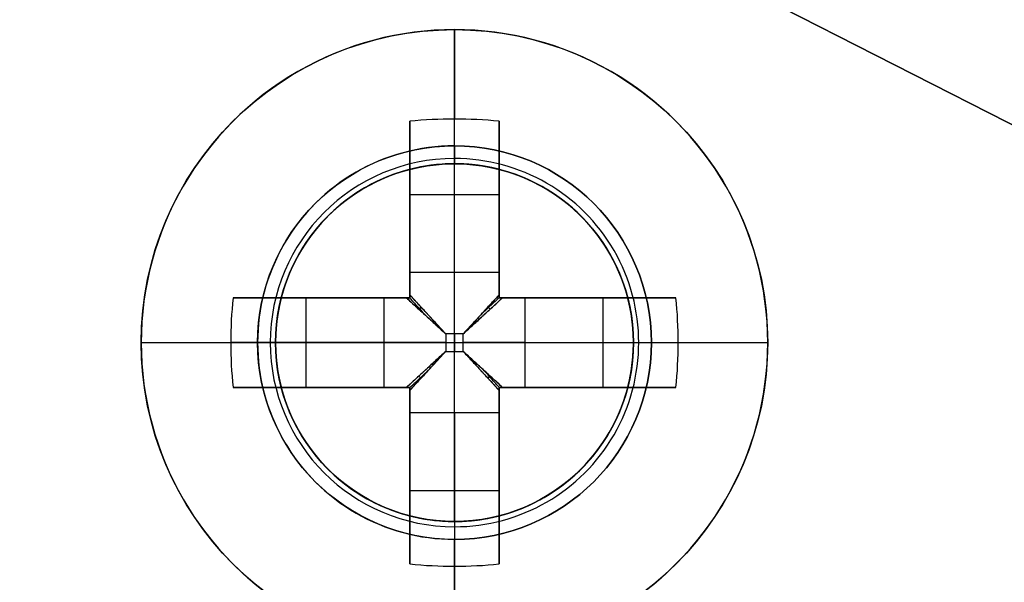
# Model space of a CAD drawing. Header units: millimetres. Extents: x -83 to 676, y -83 to 676.
# Tile 584 of 656: x 551.46 to 562.46, y 172.66 to 178.95. Entities that reach past the tile are written whole.
import ezdxf

# ---------------------------------------------------------------- set-up
doc = ezdxf.new("R2010")
doc.units = ezdxf.units.MM
doc.header["$MEASUREMENT"] = 0
doc.layers.add('IGES level 0', color=7, linetype='Continuous', true_color=0xff7878)

msp = doc.modelspace()

# ---------------------------------------------------------------- linework, layer by layer
at = {"layer": 'IGES level 0', "color": 254, "true_color": 0xcad1ee}
for p, q in [((551.4551744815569, 183.4287436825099, 47.0000000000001), (594.6689909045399, 161.4102044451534, 47.0000000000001)), ((594.6689909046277, 161.4102044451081, 48.0000000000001), (551.4551744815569, 183.4287436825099, 48.0000000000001)), ((556.729097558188, 177.2980822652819, 48.0000000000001), (556.729097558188, 177.2980822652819, 47.0000000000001)), ((556.8309122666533, 177.2736387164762, 47.0000000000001), (556.8309122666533, 177.2736387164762, 45.8000000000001)), ((554.3814225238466, 175.8594251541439, 45.8000000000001), (554.3814225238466, 175.8594251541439, 47.0000000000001)), ((554.3814225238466, 175.8594251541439, 47.0000000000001), (554.3814225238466, 175.8594251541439, 45.8000000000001)), ((554.3569789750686, 175.7576104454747, 48.0000000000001), (554.3569789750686, 175.7576104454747, 47.0000000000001)), ((554.3569789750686, 175.7576104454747, 47.0000000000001), (554.3569789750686, 175.7576104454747, 48.0000000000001)), ((558.2695693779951, 174.9259636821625, 47.0000000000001), (558.2695693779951, 174.9259636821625, 48.0000000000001)), ((558.2695693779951, 174.9259636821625, 48.0000000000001), (558.2695693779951, 174.9259636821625, 47.0000000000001)), ((558.2451258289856, 174.8241489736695, 47.0000000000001), (558.2451258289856, 174.8241489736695, 45.8000000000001)), ((558.2451258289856, 174.8241489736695, 45.8000000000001), (558.2451258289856, 174.8241489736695, 47.0000000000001)), ((555.7956360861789, 173.4099354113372, 47.0000000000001), (555.7956360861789, 173.4099354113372, 45.8000000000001)), ((555.8974507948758, 173.3854918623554, 48.0000000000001), (555.8974507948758, 173.3854918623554, 47.0000000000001))]:
    msp.add_line(p, q, dxfattribs=at)
at = {"layer": 'IGES level 0', "color": 70, "true_color": 0x66ff00}
for p, q in [((594.6689909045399, 161.4102044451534, 48.0000000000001), (551.4551744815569, 183.4287436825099, 48.0000000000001)), ((594.6689909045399, 161.4102044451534, 47.0000000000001), (551.4551744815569, 183.4287436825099, 47.0000000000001))]:
    msp.add_line(p, q, dxfattribs=at)
at = {"layer": 'IGES level 0', "color": 1, "true_color": 0xff0808}
for p, q in [((556.313274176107, 177.541787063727, 48.00000000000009), (556.313274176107, 178.841787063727, 48.0000000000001)), ((555.813274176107, 176.1280762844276, 48.46264704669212), (555.813274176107, 177.816351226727, 50.1303530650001)), ((555.813274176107, 177.8163512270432, 50.1303530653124), (555.813274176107, 176.128076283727, 48.4626470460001)), ((556.3132741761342, 176.128076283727, 48.46264704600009), (556.3132741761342, 177.8417870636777, 50.15547900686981)), ((556.813274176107, 177.8163512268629, 50.1303530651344), (556.813274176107, 176.128076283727, 48.4626470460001)), ((556.813274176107, 176.128076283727, 48.4626470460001), (556.813274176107, 177.816351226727, 50.1303530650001)), ((555.813274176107, 175.8417870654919, 49.69917704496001), (555.813274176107, 177.3798572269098, 49.69917704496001)), ((556.813274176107, 177.3798572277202, 49.69917704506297), (556.813274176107, 175.8417870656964, 49.69917704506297)), ((556.313274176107, 177.341787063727, 47.8000000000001), (556.313274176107, 177.341787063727, 40.0000000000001)), ((556.313274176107, 173.341787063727, 40.0000000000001), (556.313274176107, 177.341787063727, 40.0000000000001)), ((556.313274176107, 177.341787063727, 40.0000000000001), (556.313274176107, 177.341787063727, 47.8000000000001)), ((555.8132741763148, 176.9977803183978, 49.3217551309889), (556.8132741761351, 176.9977803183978, 49.32175513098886)), ((555.813274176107, 176.8290691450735, 49.15509943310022), (555.813274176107, 176.8290691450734, 50.83023825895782)), ((556.813274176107, 176.8290691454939, 49.15509943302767), (556.813274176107, 176.8290691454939, 50.83023825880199)), ((555.813274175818, 176.128076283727, 48.4626470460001), (556.813274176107, 176.128076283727, 48.4626470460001)), ((555.813274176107, 176.128076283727, 48.4626470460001), (556.813274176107, 176.128076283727, 48.4626470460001)), ((553.8387100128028, 175.841787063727, 50.1303530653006), (555.5269849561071, 175.841787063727, 48.4626470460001)), ((555.5269849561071, 175.841787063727, 48.4626470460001), (553.8387100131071, 175.841787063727, 50.1303530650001)), ((554.2752040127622, 175.841787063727, 49.69917704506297), (555.813274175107, 175.841787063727, 49.69917704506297)), ((554.6572809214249, 174.8417870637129, 49.3217551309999), (554.6572809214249, 175.841787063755, 49.3217551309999)), ((554.8259920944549, 175.841787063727, 49.15509943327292), (554.8259920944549, 175.841787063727, 50.83023825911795)), ((555.5269849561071, 174.841787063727, 48.4626470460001), (555.5269849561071, 175.841787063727, 48.4626470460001)), ((555.5269849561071, 174.841787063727, 48.4626470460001), (555.5269849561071, 175.841787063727, 48.4626470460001)), ((555.813274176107, 175.841787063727, 51.1281221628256), (555.813274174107, 175.841787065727, 48.27023192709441)), ((555.813274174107, 175.841787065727, 48.27023192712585), (555.813274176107, 175.841787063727, 51.1281221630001)), ((556.813274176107, 175.841787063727, 51.128122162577), (556.813274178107, 175.841787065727, 48.27023192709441)), ((556.8132741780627, 175.841787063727, 49.69917704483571), (558.3513443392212, 175.841787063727, 49.69917704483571)), ((556.813274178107, 175.841787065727, 48.27023192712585), (556.813274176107, 175.841787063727, 51.1281221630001)), ((557.099563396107, 175.841787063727, 48.4626470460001), (558.787838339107, 175.841787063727, 50.1303530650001)), ((557.099563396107, 175.841787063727, 48.4626470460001), (557.099563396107, 174.841787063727, 48.4626470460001)), ((558.7878383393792, 175.841787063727, 50.1303530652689), (557.099563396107, 175.841787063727, 48.4626470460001)), ((557.099563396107, 175.841787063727, 48.4626470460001), (557.099563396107, 174.841787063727, 48.4626470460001)), ((557.8005562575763, 175.841787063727, 49.15509943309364), (557.8005562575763, 175.841787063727, 50.83023825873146)), ((557.9692674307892, 175.8417870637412, 49.32175513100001), (557.9692674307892, 174.841787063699, 49.32175513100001)), ((556.4108588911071, 175.439371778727, 48.1798458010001), (556.215689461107, 175.439371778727, 48.1798458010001)), ((556.215689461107, 175.439371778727, 48.1798458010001), (556.215689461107, 175.244202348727, 48.1798458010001)), ((556.215689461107, 175.439371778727, 48.1798458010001), (556.215689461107, 175.244202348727, 48.1798458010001)), ((556.4108588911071, 175.439371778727, 48.1798458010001), (556.215689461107, 175.439371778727, 48.1798458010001)), ((556.3132741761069, 175.439371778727, 48.1798458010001), (556.3132741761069, 175.244202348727, 48.1798458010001)), ((556.4108588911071, 175.244202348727, 48.1798458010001), (556.4108588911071, 175.439371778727, 48.1798458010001)), ((556.4108588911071, 175.244202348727, 48.1798458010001), (556.4108588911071, 175.439371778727, 48.1798458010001)), ((552.813274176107, 175.341787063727, 48.0000000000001), (554.1132741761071, 175.341787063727, 48.0000000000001)), ((555.5269849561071, 175.3417870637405, 48.4626470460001), (553.8132741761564, 175.3417870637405, 50.15547900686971)), ((554.313274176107, 175.341787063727, 47.8000000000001), (554.313274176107, 175.341787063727, 40.0000000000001)), ((554.313274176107, 175.341787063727, 40.0000000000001), (558.3132741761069, 175.341787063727, 40.0000000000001)), ((556.215689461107, 175.341787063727, 48.1798458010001), (556.410858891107, 175.341787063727, 48.1798458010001)), ((557.0995633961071, 175.3417870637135, 48.4626470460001), (558.8132741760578, 175.3417870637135, 50.15547900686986)), ((558.313274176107, 175.341787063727, 47.80000000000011), (558.313274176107, 175.341787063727, 40.0000000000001)), ((558.513274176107, 175.341787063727, 48.0000000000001), (559.813274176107, 175.341787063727, 48.0000000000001)), ((556.215689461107, 175.244202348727, 48.1798458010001), (556.4108588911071, 175.244202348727, 48.1798458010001)), ((556.215689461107, 175.244202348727, 48.1798458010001), (556.4108588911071, 175.244202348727, 48.1798458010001)), ((555.5269849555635, 174.841787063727, 48.46264704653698), (553.8387100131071, 174.841787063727, 50.1303530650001)), ((553.838710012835, 174.841787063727, 50.1303530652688), (555.5269849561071, 174.841787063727, 48.4626470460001)), ((555.8132741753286, 174.841787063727, 49.69917704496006), (554.2752040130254, 174.841787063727, 49.69917704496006)), ((554.8259920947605, 174.841787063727, 49.15509943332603), (554.8259920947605, 174.841787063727, 50.83023825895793)), ((555.813274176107, 174.841787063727, 51.1281221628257), (555.813274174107, 174.841787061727, 48.27023192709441)), ((555.813274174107, 174.841787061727, 48.27023192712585), (555.813274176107, 174.841787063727, 51.1281221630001)), ((555.813274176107, 173.3037168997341, 49.69917704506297), (555.813274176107, 174.841787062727, 49.69917704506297)), ((556.813274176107, 174.841787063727, 51.1281221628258), (556.813274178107, 174.841787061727, 48.27023192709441)), ((556.813274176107, 174.8417870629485, 49.69917704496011), (556.813274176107, 173.3037169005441, 49.69917704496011)), ((556.813274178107, 174.841787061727, 48.27023192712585), (556.813274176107, 174.841787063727, 51.1281221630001)), ((558.3513443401, 174.841787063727, 49.69917704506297), (556.8132741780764, 174.841787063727, 49.69917704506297)), ((558.7878383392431, 174.841787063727, 50.1303530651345), (557.099563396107, 174.841787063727, 48.4626470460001)), ((557.099563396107, 174.841787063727, 48.4626470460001), (558.787838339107, 174.841787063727, 50.1303530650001)), ((557.800556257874, 174.841787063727, 49.15509943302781), (557.800556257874, 174.841787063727, 50.83023825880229)), ((555.813274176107, 172.8672229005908, 50.1303530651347), (555.813274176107, 174.555497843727, 48.4626470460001)), ((556.813274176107, 174.555497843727, 48.4626470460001), (555.813274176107, 174.555497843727, 48.4626470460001)), ((555.813274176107, 174.555497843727, 48.4626470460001), (555.813274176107, 172.867222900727, 50.1303530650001)), ((556.813274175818, 174.555497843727, 48.4626470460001), (555.813274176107, 174.555497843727, 48.4626470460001)), ((556.3132741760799, 174.555497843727, 48.4626470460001), (556.3132741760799, 172.8417870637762, 50.15547900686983)), ((556.813274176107, 174.5554978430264, 48.46264704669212), (556.813274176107, 172.867222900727, 50.1303530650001)), ((556.813274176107, 172.8672229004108, 50.1303530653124), (556.813274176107, 174.555497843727, 48.4626470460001)), ((555.813274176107, 173.85450498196, 49.15509943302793), (555.813274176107, 173.85450498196, 50.83023825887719)), ((556.813274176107, 173.8545049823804, 49.15509943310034), (556.813274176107, 173.8545049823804, 50.830238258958)), ((556.8132741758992, 173.6857938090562, 49.32175513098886), (555.8132741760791, 173.6857938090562, 49.32175513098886)), ((556.313274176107, 173.341787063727, 40.0000000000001), (556.313274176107, 173.341787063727, 47.8000000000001)), ((556.313274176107, 173.341787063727, 47.80000000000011), (556.313274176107, 173.341787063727, 40.0000000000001)), ((556.313274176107, 171.841787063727, 48.0000000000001), (556.313274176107, 173.141787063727, 48.0000000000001))]:
    msp.add_line(p, q, dxfattribs=at)
at = {"layer": 'IGES level 0', "color": 153, "true_color": 0x5393cf}
for centre, radius in [((296.5, 296.5), 296.5), ((296.5, 296.5, -1.19999999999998), 296.5000000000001)]:
    msp.add_circle(centre, radius, dxfattribs=at)
at = {"layer": 'IGES level 0'}
for centre, radius in [((296.5, 296.5, 47), 296.5000000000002), ((296.5, 296.5), 296.5000000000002), ((296.5, 296.5, 47), 295.3000000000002), ((296.5, 296.5000000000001), 295.3000000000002)]:
    msp.add_circle(centre, radius, dxfattribs=at)
at = {"layer": 'IGES level 0', "color": 124, "true_color": 0x1aa180}
for centre, radius in [((296.5, 296.5, 47.0000000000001), 294.9999999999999), ((296.5, 296.5000000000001, 45.8000000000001), 294.9999999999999), ((556.3132741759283, 175.3417870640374, 47.0000000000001), 1.999999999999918), ((556.313274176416, 175.3417870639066, 45.8000000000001), 2.000000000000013)]:
    msp.add_circle(centre, radius, dxfattribs=at)
at = {"layer": 'IGES level 0', "color": 1, "true_color": 0xff0808}
for centre, radius in [((556.313274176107, 175.341787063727, 48.0000000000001), 3.5), ((556.313274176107, 175.3417870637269, 48.00000000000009), 2.199999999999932), ((556.3132741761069, 175.341787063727, 40.0000000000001), 2)]:
    msp.add_circle(centre, radius, dxfattribs=at)
at = {"layer": 'IGES level 0', "color": 70, "true_color": 0x66ff00}
for centre, radius in [((556.3132741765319, 175.3417870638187, 48.0000000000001), 2.000000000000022), ((556.3132741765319, 175.3417870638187, 47.0000000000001), 2.000000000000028)]:
    msp.add_circle(centre, radius, dxfattribs=at)
at = {"layer": 'IGES level 0'}
for centre, radius, start, end in [((296.5, 296.5), 296.5000000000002, 225, 45), ((296.5, 296.5, 47), 296.5000000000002, 224.9999999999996, 45), ((296.5, 296.5, 23.5), 296.5000000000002, 225, 45), ((296.5, 296.5000000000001, 47), 295.3000000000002, 224.9999999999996, 44.99999999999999), ((296.5, 296.5000000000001), 295.3000000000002, 225, 44.99999999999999), ((296.5, 296.5, 23.5), 295.3000000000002, 225, 45.00000000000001)]:
    msp.add_arc(centre, radius, start, end, dxfattribs=at)
at = {"layer": 'IGES level 0', "color": 153, "true_color": 0x5393cf}
for centre, radius, start in [((296.5, 296.5, -1.19999999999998), 296.5, 164.9999999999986), ((296.5000000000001, 296.5000000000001), 296.5000000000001, 164.9999999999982), ((296.5000000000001, 296.5, -0.59999999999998), 296.5000000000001, 164.9999999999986)]:
    msp.add_arc(centre, radius, start, 344.9999999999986, dxfattribs=at)
at = {"layer": 'IGES level 0', "color": 124, "true_color": 0x1aa180}
for centre, start in [((296.5, 296.5, 45.8000000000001), 164.9999999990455), ((296.4999999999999, 296.5, 47.0000000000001), 164.9999999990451), ((296.5000000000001, 296.5, 46.4000000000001), 164.9999999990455)]:
    msp.add_arc(centre, 294.9999999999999, start, 344.9999999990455, dxfattribs=at)
at = {"layer": 'IGES level 0', "color": 1, "true_color": 0xff0808}
for centre, radius, start, end in [((556.313274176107, 175.341787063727, 48.0000000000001), 3.5, 359.9999999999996, 180.0000000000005), ((556.3132741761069, 175.341787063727, 48.00000000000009), 2.19999999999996, 89.99999999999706, 270.000000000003), ((556.3132741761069, 175.341787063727, 48.0000000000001), 2.199999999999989, 270.000000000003, 89.99999999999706), ((556.3132741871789, 175.3417870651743, 47.94142121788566), 2.058578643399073, 89.99999998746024, 269.9999999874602), ((556.3132741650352, 175.3417870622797, 47.94142149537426), 2.058578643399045, 269.9999999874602, 89.99999998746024), ((556.3132741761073, 175.3417870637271, 40.0000000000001), 1.999999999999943, 90.00000000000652, 269.9999999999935), ((556.3132741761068, 175.341787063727, 47.8000000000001), 2.000000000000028, 89.99999999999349, 270.0000000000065), ((556.313274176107, 175.341787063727, 43.9000000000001), 2, 90, 270), ((556.3132741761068, 175.341787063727, 47.8000000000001), 2.000000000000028, 89.99999999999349, 270.0000000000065), ((556.3132741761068, 175.341787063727, 47.80000000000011), 2, 270.0000000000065, 89.99999999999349), ((556.3132741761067, 175.3417870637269, 40.0000000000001), 1.999999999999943, 270.0000000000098, 89.99999999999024), ((556.3132741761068, 175.341787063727, 47.80000000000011), 2, 270.0000000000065, 89.99999999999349), ((556.313274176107, 175.341787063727, 43.90000000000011), 2, 270, 90), ((556.3132741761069, 175.3417870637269, 48.0000000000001), 3.499999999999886, 179.9999999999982, 2.326348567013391e-12)]:
    msp.add_arc(centre, radius, start, end, dxfattribs=at)
at = {"layer": 'IGES level 0', "color": 1, "true_color": 0xff0808, "extrusion": (1, 0, 0)}
for centre, radius, start, end in [((175.341787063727, 47.6859375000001, 556.313274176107), 3.514062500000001, 5.127540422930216, 44.64883656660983), ((175.3417870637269, 47.68593750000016, 555.8132741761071), 3.478309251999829, 44.6488365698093, 81.73521461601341), ((177.541787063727, 47.80000000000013, 556.313274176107), 0.1999999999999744, 90, 180.0000000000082), ((177.541787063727, 47.80000000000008, 556.313274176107), 0.2000000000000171, 90.00000000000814, 179.9999999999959), ((175.4393717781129, 49.15984580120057, 555.813274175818), 0.9799999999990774, 296.5595742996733, 314.6488366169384), ((175.439371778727, 49.1598458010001, 556.313274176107), 0.9799999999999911, 270.0000000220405, 314.6488365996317), ((175.244202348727, 49.1598458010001, 556.313274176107), 0.9799999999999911, 225.3511634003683, 269.9999999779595), ((175.3417870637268, 47.68593750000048, 555.8132741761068), 3.478309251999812, 98.26478539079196, 135.3511634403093), ((175.3417870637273, 47.68593749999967, 556.8132741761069), 3.478309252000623, 98.26478539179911, 135.3511634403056), ((175.2442023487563, 49.15984580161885, 555.813274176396), 0.9799999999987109, 225.3511634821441, 243.4404258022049), ((175.2442023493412, 49.15984580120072, 556.813274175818), 0.9799999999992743, 225.3511633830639, 243.440425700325), ((175.2442023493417, 49.15984580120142, 556.813274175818), 0.9800000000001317, 225.3511633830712, 243.4404257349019), ((173.141787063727, 47.80000000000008, 556.313274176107), 0.2000000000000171, 8.142219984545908e-12, 89.99999999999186), ((173.141787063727, 47.80000000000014, 556.313274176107), 0.1999999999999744, 359.9999999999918, 90), ((175.341787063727, 47.6859375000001, 556.313274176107), 3.514062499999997, 135.351163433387, 174.87245957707)]:
    msp.add_arc(centre, radius, start, end, dxfattribs=at)
at = {"layer": 'IGES level 0', "color": 1, "true_color": 0xff0808, "extrusion": (-2.899433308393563e-14, -0.7027596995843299, 0.7114273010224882)}
msp.add_arc((556.3132741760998, 158.2546894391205, -89.29806378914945), 3.514062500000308, 81.81988236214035, 98.18011763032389, dxfattribs=at)
at = {"layer": 'IGES level 0', "color": 1, "true_color": 0xff0808, "extrusion": (-7.523498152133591e-15, -0.7027596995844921, 0.7114273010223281)}
msp.add_arc((556.3132741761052, 158.2546894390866, -89.29806378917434), 3.514062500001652, 81.81988236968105, 98.18011763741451, dxfattribs=at)
at = {"layer": 'IGES level 0', "color": 1, "true_color": 0xff0808, "extrusion": (1, 2.839361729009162e-13, 5.619037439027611e-13)}
msp.add_arc((175.3417870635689, 47.68593749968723, 555.8132741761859), 3.478309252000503, 44.64883655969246, 81.73521460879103, dxfattribs=at)
at = {"layer": 'IGES level 0', "color": 1, "true_color": 0xff0808, "extrusion": (1, -2.839361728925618e-13, -5.619037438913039e-13)}
msp.add_arc((175.3417870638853, 47.6859375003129, 556.8132741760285), 3.478309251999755, 44.64883655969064, 81.73521460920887, dxfattribs=at)
at = {"layer": 'IGES level 0', "color": 1, "true_color": 0xff0808, "extrusion": (1, 2.839361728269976e-13, 5.619037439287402e-13)}
msp.add_arc((175.3417870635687, 47.68593749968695, 556.813274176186), 3.478309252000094, 44.64883656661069, 81.7352146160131, dxfattribs=at)
at = {"layer": 'IGES level 0', "color": 254, "true_color": 0xcad1ee}
for centre, radius, start, end in [((556.3132741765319, 175.3417870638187, 48.0000000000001), 2.000000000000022, 347.999999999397, 167.9999999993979), ((556.3132741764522, 175.3417870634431, 47.0000000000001), 1.999999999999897, 348.0000000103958, 167.9999999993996), ((556.3132741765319, 175.3417870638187, 47.5000000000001), 2.000000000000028, 347.999999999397, 167.9999999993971), ((556.3132741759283, 175.3417870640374, 47.0000000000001), 2.000000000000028, 344.9999999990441, 164.9999999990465), ((556.3132741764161, 175.3417870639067, 45.8000000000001), 1.999999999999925, 344.9999999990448, 164.9999999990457), ((556.313274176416, 175.3417870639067, 46.4000000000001), 2.000000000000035, 344.9999999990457, 164.9999999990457), ((556.313274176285, 175.3417870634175, 47.0000000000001), 2.000000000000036, 164.9999999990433, 345.0000000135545), ((556.3132741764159, 175.3417870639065, 45.8000000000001), 1.999999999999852, 164.9999999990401, 344.9999999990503), ((556.313274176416, 175.3417870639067, 46.4000000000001), 1.999999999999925, 164.9999999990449, 344.9999999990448), ((556.3132741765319, 175.3417870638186, 48.0000000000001), 2.000000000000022, 167.9999999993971, 347.9999999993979), ((556.3132741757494, 175.3417870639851, 47.0000000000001), 2.000000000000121, 167.9999999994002, 347.9999999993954), ((556.3132741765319, 175.3417870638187, 47.5000000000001), 2.000000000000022, 167.9999999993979, 347.9999999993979)]:
    msp.add_arc(centre, radius, start, end, dxfattribs=at)
at = {"layer": 'IGES level 0', "color": 1, "true_color": 0xff0808, "extrusion": (1, -5.431739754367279e-12, 7.585797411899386e-12)}
msp.add_arc((175.439371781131, 49.1598457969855, 555.813274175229), 0.9800000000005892, 296.5595742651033, 314.6488366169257, dxfattribs=at)
at = {"layer": 'IGES level 0', "color": 1, "true_color": 0xff0808, "extrusion": (1, -5.431739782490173e-12, 7.585797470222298e-12)}
msp.add_arc((175.4393717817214, 49.15984579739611, 556.813274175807), 0.9800000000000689, 296.5595742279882, 314.6488365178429, dxfattribs=at)
at = {"layer": 'IGES level 0', "color": 1, "true_color": 0xff0808, "extrusion": (1, 5.431739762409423e-12, -7.585797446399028e-12)}
msp.add_arc((175.439371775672, 49.15984580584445, 556.813274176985), 0.980000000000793, 296.5595741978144, 314.6488365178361, dxfattribs=at)
at = {"layer": 'IGES level 0', "color": 1, "true_color": 0xff0808, "extrusion": (0.702759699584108, 3.429432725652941e-15, 0.7114273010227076)}
msp.add_arc((175.3417870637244, -362.2646960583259, 424.8796272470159), 3.514062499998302, 81.81988236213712, 98.18011763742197, dxfattribs=at)
at = {"layer": 'IGES level 0', "color": 1, "true_color": 0xff0808, "extrusion": (0.7027596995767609, 7.451521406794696e-13, 0.7114273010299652)}
msp.add_arc((175.3417870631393, -362.2646960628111, 424.8796272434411), 3.514062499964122, 81.81988236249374, 89.99999999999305, dxfattribs=at)
at = {"layer": 'IGES level 0', "color": 1, "true_color": 0xff0808, "extrusion": (-7.098404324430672e-14, 1, 1.404759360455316e-13)}
msp.add_arc((-556.3132741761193, 47.68593749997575, 175.8417870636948), 3.47830925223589, 44.64883656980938, 81.735214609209, dxfattribs=at)
at = {"layer": 'IGES level 0', "color": 1, "true_color": 0xff0808, "extrusion": (1.179422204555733e-13, 1, -2.049199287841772e-13)}
msp.add_arc((-556.3132741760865, 47.6859375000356, 175.841787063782), 3.478309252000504, 44.64883656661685, 81.73521461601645, dxfattribs=at)
at = {"layer": 'IGES level 0', "color": 1, "true_color": 0xff0808, "extrusion": (1.357934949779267e-12, 1, 1.896449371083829e-12)}
msp.add_arc((-556.2156894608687, 49.15984580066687, 175.8417870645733), 0.9799999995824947, 296.5595742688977, 314.6488365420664, dxfattribs=at)
at = {"layer": 'IGES level 0', "color": 1, "true_color": 0xff0808, "extrusion": (-1.357934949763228e-12, 1, -1.896449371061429e-12)}
msp.add_arc((-556.2156894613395, 49.15984580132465, 175.8417870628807), 0.9799999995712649, 296.5595742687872, 314.6488365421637, dxfattribs=at)
at = {"layer": 'IGES level 0', "color": 1, "true_color": 0xff0808, "extrusion": (7.098404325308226e-14, 1, 1.404759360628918e-13)}
msp.add_arc((-556.3132741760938, 47.68593749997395, 175.8417870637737), 3.478309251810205, 98.26478539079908, 135.3511634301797, dxfattribs=at)
at = {"layer": 'IGES level 0', "color": 1, "true_color": 0xff0808, "extrusion": (0, 1, 0)}
for centre, radius, start, end in [((-556.3132741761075, 47.68593750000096, 175.841787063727), 3.478309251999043, 98.26478539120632, 135.3511634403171), ((-556.3132741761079, 47.68593749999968, 175.341787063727), 3.514062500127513, 5.127540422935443, 44.64883656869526), ((-556.215689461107, 49.1598458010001, 175.341787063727), 0.9800000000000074, 270.0000000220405, 314.6488365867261), ((-556.4108588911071, 49.1598458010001, 175.341787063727), 0.9799999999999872, 225.3511634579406, 269.9999999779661), ((-556.3132741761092, 47.68593750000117, 175.341787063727), 3.514062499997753, 135.3511634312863, 174.8724595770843), ((-556.2156894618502, 49.15984580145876, 174.841787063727), 0.9799999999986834, 296.55957429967, 314.6488365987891), ((-556.21568946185, 49.15984580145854, 174.841787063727), 0.9799999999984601, 296.5595742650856, 314.6488365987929), ((-556.4108588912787, 49.15984580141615, 174.841787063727), 0.9800000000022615, 225.3511634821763, 243.4404258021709)]:
    msp.add_arc(centre, radius, start, end, dxfattribs=at)
at = {"layer": 'IGES level 0', "color": 1, "true_color": 0xff0808, "extrusion": (1.357934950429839e-12, 1, -1.896449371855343e-12)}
msp.add_arc((-556.410858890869, 49.15984580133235, 175.8417870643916), 0.9799999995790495, 225.3511634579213, 243.4404257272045, dxfattribs=at)
at = {"layer": 'IGES level 0', "color": 1, "true_color": 0xff0808, "extrusion": (1.357934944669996e-12, 1, -1.89644936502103e-12)}
msp.add_arc((-556.410858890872, 49.15984580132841, 175.8417870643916), 0.9799999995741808, 225.3511634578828, 243.4404257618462, dxfattribs=at)
at = {"layer": 'IGES level 0', "color": 1, "true_color": 0xff0808, "extrusion": (-0.7027596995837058, -3.429432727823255e-15, 0.7114273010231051)}
msp.add_arc((-175.3417870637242, 429.288206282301, -357.0294716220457), 3.51406250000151, 81.81988236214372, 98.18011763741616, dxfattribs=at)
at = {"layer": 'IGES level 0', "color": 1, "true_color": 0xff0808, "extrusion": (-0.702759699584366, -1.924906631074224e-14, 0.7114273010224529)}
msp.add_arc((-175.3417870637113, 429.2882062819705, -357.0294716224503), 3.514062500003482, 89.99999999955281, 98.18011763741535, dxfattribs=at)
at = {"layer": 'IGES level 0', "color": 1, "true_color": 0xff0808, "extrusion": (0.6893710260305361, -0.6893710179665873, -0.2225650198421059)}
msp.add_arc((517.3582537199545, 106.9303143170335, 251.3642799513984), 0.07999999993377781, 257.4402697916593, 282.5475229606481, dxfattribs=at)
at = {"layer": 'IGES level 0', "color": 1, "true_color": 0xff0808, "extrusion": (0.6893710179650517, 0.6893710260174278, 0.2225650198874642)}
msp.add_arc((-269.3875250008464, -68.17177555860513, 515.6482222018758), 0.07999999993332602, 257.4524770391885, 282.5597302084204, dxfattribs=at)
at = {"layer": 'IGES level 0', "color": 1, "true_color": 0xff0808, "extrusion": (0.7027050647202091, -0.7027050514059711, -0.1114055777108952)}
msp.add_arc((517.3582527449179, 77.9441575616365, 261.9977401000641), 0.08000000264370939, 263.7148036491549, 276.3568539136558, dxfattribs=at)
at = {"layer": 'IGES level 0', "color": 1, "true_color": 0xff0808, "extrusion": (0.7027050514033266, 0.70270506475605, 0.1114055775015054)}
msp.add_arc((-269.3875268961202, -9.703710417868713, 519.8505654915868), 0.08000000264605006, 263.6431460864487, 276.2851963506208, dxfattribs=at)
at = {"layer": 'IGES level 0', "color": 1, "true_color": 0xff0808, "extrusion": (-1.818552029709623e-13, 1, 9.755460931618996e-14)}
msp.add_arc((-556.313274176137, 47.68593749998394, 175.3417870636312), 3.514062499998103, 5.127540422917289, 44.6488365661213, dxfattribs=at)
at = {"layer": 'IGES level 0', "color": 1, "true_color": 0xff0808, "extrusion": (0.7027596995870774, 3.407888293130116e-13, 0.7114273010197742)}
msp.add_arc((175.3417870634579, -362.2646960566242, 424.8796272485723), 3.514062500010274, 89.99999999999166, 98.18011763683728, dxfattribs=at)
at = {"layer": 'IGES level 0', "color": 1, "true_color": 0xff0808, "extrusion": (2.188297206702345e-10, 1, 2.881177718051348e-11)}
msp.add_arc((-554.1132741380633, 47.7999999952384, 175.3417871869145), 0.199999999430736, 89.99999975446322, 180.0000002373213, dxfattribs=at)
at = {"layer": 'IGES level 0', "color": 1, "true_color": 0xff0808, "extrusion": (2.188327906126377e-10, 1, -2.881156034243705e-11)}
msp.add_arc((-558.5132741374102, 47.80000000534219, 175.3417871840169), 0.199999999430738, 359.9999997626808, 90.00000024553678, dxfattribs=at)
at = {"layer": 'IGES level 0', "color": 1, "true_color": 0xff0808, "extrusion": (-0.7027596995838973, -2.786462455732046e-14, 0.7114273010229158)}
msp.add_arc((-175.3417870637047, 429.2882062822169, -357.0294716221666), 3.514062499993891, 81.81988236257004, 90.00000000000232, dxfattribs=at)
at = {"layer": 'IGES level 0', "color": 1, "true_color": 0xff0808, "extrusion": (-5.726248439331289e-14, 1, -3.975181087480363e-14)}
msp.add_arc((-556.3132741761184, 47.6859375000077, 175.341787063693), 3.514062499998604, 135.3511634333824, 174.8724595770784, dxfattribs=at)
at = {"layer": 'IGES level 0', "color": 1, "true_color": 0xff0808, "extrusion": (0.702705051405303, 0.7027050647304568, -0.1114055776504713)}
msp.add_arc((-269.3875268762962, 105.5694795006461, 508.4248540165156), 0.08000000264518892, 263.7148036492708, 276.3568539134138, dxfattribs=at)
at = {"layer": 'IGES level 0', "color": 1, "true_color": 0xff0808, "extrusion": (0.7027050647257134, -0.7027050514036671, 0.1114055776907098)}
msp.add_arc((517.3582527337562, 17.921611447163, 273.4234515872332), 0.0800000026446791, 263.643146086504, 276.2851963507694, dxfattribs=at)
at = {"layer": 'IGES level 0', "color": 1, "true_color": 0xff0808, "extrusion": (0.6893710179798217, 0.6893710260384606, -0.2225650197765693)}
msp.add_arc((-269.3875249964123, 162.1199244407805, 493.1153693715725), 0.07999999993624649, 257.4402697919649, 282.5475229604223, dxfattribs=at)
at = {"layer": 'IGES level 0', "color": 1, "true_color": 0xff0808, "extrusion": (0.6893710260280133, -0.6893710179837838, 0.2225650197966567)}
msp.add_arc((517.3582537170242, -12.98216536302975, 273.8971327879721), 0.07999999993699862, 257.452477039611, 282.5597302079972, dxfattribs=at)
at = {"layer": 'IGES level 0', "color": 1, "true_color": 0xff0808, "extrusion": (-7.098404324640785e-14, 1, 1.404759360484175e-13)}
msp.add_arc((-556.3132741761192, 47.68593749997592, 174.8417870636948), 3.478309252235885, 44.64883656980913, 81.73521460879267, dxfattribs=at)
at = {"layer": 'IGES level 0', "color": 1, "true_color": 0xff0808, "extrusion": (4.695817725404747e-14, 1, -6.444399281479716e-14)}
msp.add_arc((-556.313274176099, 47.68593750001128, 174.8417870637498), 3.47830925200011, 44.64883656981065, 81.73521461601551, dxfattribs=at)
at = {"layer": 'IGES level 0', "color": 1, "true_color": 0xff0808, "extrusion": (1, 2.839361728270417e-13, -5.619037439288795e-13)}
msp.add_arc((175.3417870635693, 47.68593750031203, 555.8132741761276), 3.47830925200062, 98.26478538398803, 135.3511634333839, dxfattribs=at)
at = {"layer": 'IGES level 0', "color": 1, "true_color": 0xff0808, "extrusion": (7.09840432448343e-14, 1, 1.404759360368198e-13)}
msp.add_arc((-556.3132741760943, 47.6859374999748, 174.8417870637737), 3.478309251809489, 98.26478539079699, 135.3511634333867, dxfattribs=at)
at = {"layer": 'IGES level 0', "color": 1, "true_color": 0xff0808, "extrusion": (1, -2.839361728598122e-13, 5.619037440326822e-13)}
msp.add_arc((175.3417870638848, 47.68593749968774, 556.8132741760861), 3.478309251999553, 98.26478538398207, 135.351163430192, dxfattribs=at)
at = {"layer": 'IGES level 0', "color": 1, "true_color": 0xff0808, "extrusion": (4.695817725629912e-14, 1, 6.444399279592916e-14)}
msp.add_arc((-556.313274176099, 47.68593749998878, 174.8417870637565), 3.478309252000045, 98.2647853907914, 135.3511634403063, dxfattribs=at)
at = {"layer": 'IGES level 0', "color": 1, "true_color": 0xff0808, "extrusion": (-1.35793494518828e-12, 1, 1.896449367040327e-12)}
msp.add_arc((-556.4108588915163, 49.15984580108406, 174.8417870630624), 0.9800000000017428, 225.351163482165, 243.4404257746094, dxfattribs=at)
at = {"layer": 'IGES level 0', "color": 1, "true_color": 0xff0808, "extrusion": (1, 5.431739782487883e-12, 7.5857974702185e-12)}
msp.add_arc((175.2442023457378, 49.15984579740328, 555.8132741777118), 0.9799999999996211, 225.3511634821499, 243.4404257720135, dxfattribs=at)
at = {"layer": 'IGES level 0', "color": 1, "true_color": 0xff0808, "extrusion": (7.523498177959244e-15, 0.7027596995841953, 0.7114273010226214)}
msp.add_arc((-556.313274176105, -91.23117921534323, 157.1482194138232), 3.514062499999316, 81.81988236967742, 98.18011763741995, dxfattribs=at)
at = {"layer": 'IGES level 0', "color": 1, "true_color": 0xff0808, "extrusion": (2.899332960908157e-14, 0.702759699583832, 0.7114273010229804)}
msp.add_arc((-556.3132741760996, -91.23117921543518, 157.1482194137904), 3.514062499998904, 81.81988236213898, 98.18011763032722, dxfattribs=at)
at = {"layer": 'IGES level 0', "color": 1, "true_color": 0xff0808}
for points, knots in [([(555.8132741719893, 175.8417870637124, 48.27023192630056), (555.8061104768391, 175.8418929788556, 48.27194940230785), (555.7990559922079, 175.8418852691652, 48.27413955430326), (555.787185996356, 175.8418325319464, 48.27870862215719), (555.7822742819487, 175.8417983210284, 48.28088075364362), (555.7775039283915, 175.8417870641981, 48.28326526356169)], [0, 0, 0, 0, 2.19590937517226e-05, 2.19590937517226e-05, 3.8070700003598e-05, 3.8070700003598e-05, 3.8070700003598e-05, 3.8070700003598e-05]), ([(555.7775039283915, 175.8417870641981, 48.28326526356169), (555.8222853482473, 175.8005930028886, 48.26088148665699), (555.8681195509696, 175.7585060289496, 48.24225162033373), (555.9632740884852, 175.6712011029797, 48.211529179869), (556.012655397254, 175.6259293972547, 48.19979287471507), (556.1132341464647, 175.5336365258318, 48.18385183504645), (556.1644439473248, 175.4866001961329, 48.17984880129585), (556.2156894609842, 175.439371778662, 48.17984580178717)], [0, 0, 0, 0, 0.3202572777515, 0.3202572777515, 0.6558253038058, 0.6558253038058, 1, 1, 1, 1]), ([(555.7775039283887, 175.841787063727, 48.28326526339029), (555.7934097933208, 175.8271551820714, 48.27531423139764), (555.8099973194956, 175.8118993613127, 48.26756814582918), (555.8439473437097, 175.7807132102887, 48.25290251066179), (555.8612995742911, 175.7647916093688, 48.2459755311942), (555.8965225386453, 175.7324944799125, 48.23308541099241), (555.9143937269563, 175.716118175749, 48.22712429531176), (555.9483723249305, 175.6849557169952, 48.21685869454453), (555.9644792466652, 175.6701721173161, 48.21244812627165), (555.997856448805, 175.6394589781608, 48.20419303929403), (556.0156597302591, 175.6231025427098, 48.2002956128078), (556.0518885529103, 175.5898410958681, 48.19346050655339), (556.0702878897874, 175.5729599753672, 48.1905011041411), (556.1087595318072, 175.5376601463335, 48.18550099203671), (556.1288531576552, 175.5192223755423, 48.18347386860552), (556.1690513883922, 175.4822990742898, 48.18076694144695), (556.189009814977, 175.4639512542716, 48.17998740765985), (556.2117879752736, 175.4429670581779, 48.17985164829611), (556.2137348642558, 175.4411731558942, 48.17984580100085), (556.21568946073, 175.439371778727, 48.1798458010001)], [0, 0, 0, 0, 0.129052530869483, 0.129052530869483, 0.256754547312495, 0.256754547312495, 0.384689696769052, 0.384689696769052, 0.5, 0.5, 0.626455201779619, 0.626455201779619, 0.749753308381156, 0.749753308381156, 0.874876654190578, 0.874876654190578, 0.989347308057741, 0.989347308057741, 1, 1, 1, 1]), ([(555.8114365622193, 175.841811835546, 48.27068337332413), (555.8473222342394, 175.802596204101, 48.25293001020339), (555.9072050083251, 175.7372322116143, 48.22846143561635), (555.9681437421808, 175.670841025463, 48.21130912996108), (555.992032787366, 175.6448333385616, 48.2057079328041)], [0.04405975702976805, 0.04405975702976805, 0.04405975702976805, 0.04405975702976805, 0.3202572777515, 0.4969999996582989, 0.4969999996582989, 0.4969999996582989, 0.4969999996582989]), ([(555.8132741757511, 175.8775573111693, 48.28326526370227), (555.8132493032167, 175.8707482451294, 48.27986168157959), (555.8131881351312, 175.8636581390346, 48.27689758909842), (555.8131801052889, 175.8515842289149, 48.27281580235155), (555.8132015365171, 175.8467124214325, 48.27141272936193), (555.8132741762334, 175.8417870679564, 48.27023192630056)], [0, 0, 0, 0, 2.29734093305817e-05, 2.29734093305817e-05, 3.807069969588e-05, 3.807069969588e-05, 3.807069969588e-05, 3.807069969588e-05]), ([(556.215689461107, 175.439371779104, 48.1798458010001), (556.197097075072, 175.459616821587, 48.17984580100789), (556.1794717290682, 175.4788341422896, 48.18046892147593), (556.1448271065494, 175.5166113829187, 48.18269974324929), (556.1279171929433, 175.5350527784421, 48.1843673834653), (556.095100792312, 175.5708205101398, 48.18852878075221), (556.0792509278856, 175.5880848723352, 48.19104997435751), (556.0481266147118, 175.6219547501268, 48.1968435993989), (556.0329207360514, 175.6384844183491, 48.20014752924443), (556.0106341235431, 175.6626814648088, 48.20558976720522), (556.0031637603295, 175.6707867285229, 48.20752508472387), (555.9807276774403, 175.6951115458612, 48.2136526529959), (555.9652878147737, 175.7119132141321, 48.21833859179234), (555.9348101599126, 175.7451204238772, 48.22860607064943), (555.919781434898, 175.7615139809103, 48.23414344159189), (555.889954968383, 175.7940392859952, 48.24611112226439), (555.8751570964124, 175.8101707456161, 48.25254078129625), (555.845986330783, 175.8419467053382, 48.26618083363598), (555.8316238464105, 175.8575790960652, 48.27340168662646), (555.8163009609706, 175.874261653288, 48.28162360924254), (555.8147839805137, 175.8759133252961, 48.28244346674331), (555.813274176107, 175.8775573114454, 48.28326526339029)], [0, 0, 0, 0, 0.101613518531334, 0.101613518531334, 0.209672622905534, 0.209672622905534, 0.321552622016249, 0.321552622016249, 0.439035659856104, 0.439035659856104, 0.5, 0.5, 0.625, 0.625, 0.744933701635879, 0.744933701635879, 0.864796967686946, 0.864796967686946, 0.986554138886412, 0.986554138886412, 1, 1, 1, 1]), ([(556.8132741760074, 175.8775573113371, 48.28326526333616), (556.7986422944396, 175.8616514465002, 48.27531423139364), (556.7833864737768, 175.8450639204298, 48.26756814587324), (556.7522003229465, 175.8111138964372, 48.25290251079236), (556.7362787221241, 175.7937616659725, 48.24597553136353), (556.703981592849, 175.7585387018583, 48.23308541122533), (556.6876052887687, 175.74066751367, 48.22712429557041), (556.6564428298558, 175.706688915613, 48.21685869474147), (556.6416592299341, 175.6905819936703, 48.2124481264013), (556.6109460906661, 175.6572047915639, 48.20419303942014), (556.5945896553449, 175.6394015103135, 48.20029561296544), (556.5613282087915, 175.6031726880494, 48.19346050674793), (556.5444470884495, 175.5847733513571, 48.19050110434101), (556.5091472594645, 175.546301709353, 48.18550099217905), (556.4907094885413, 175.5262080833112, 48.18347386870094), (556.4537861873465, 175.4860098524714, 48.18076694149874), (556.4354383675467, 175.4660514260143, 48.1799874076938), (556.4144541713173, 175.4432732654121, 48.17985164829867), (556.4126602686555, 175.4413263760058, 48.17984580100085), (556.4108588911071, 175.439371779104, 48.1798458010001)], [2.92873873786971e-10, 2.92873873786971e-10, 2.92873873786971e-10, 2.92873873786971e-10, 0.129052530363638, 0.129052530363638, 0.256754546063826, 0.256754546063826, 0.384689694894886, 0.384689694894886, 0.5, 0.5, 0.626455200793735, 0.626455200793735, 0.749753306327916, 0.749753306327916, 0.874876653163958, 0.874876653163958, 0.989347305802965, 0.989347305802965, 1, 1, 1, 1]), ([(556.8132741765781, 175.8775573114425, 48.28326526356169), (556.7720801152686, 175.8327758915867, 48.26088148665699), (556.7299931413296, 175.7869416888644, 48.24225162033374), (556.6426882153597, 175.6917871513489, 48.211529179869), (556.5974165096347, 175.6424058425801, 48.19979287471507), (556.5051236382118, 175.5418270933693, 48.18385183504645), (556.458087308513, 175.4906172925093, 48.17984880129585), (556.4108588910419, 175.4393717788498, 48.17984580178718)], [0, 0, 0, 0, 0.3202572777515, 0.3202572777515, 0.6558253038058, 0.6558253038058, 1, 1, 1, 1]), ([(556.410858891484, 175.439371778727, 48.1798458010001), (556.4311039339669, 175.457964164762, 48.17984580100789), (556.4503212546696, 175.4755895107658, 48.18046892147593), (556.4880984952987, 175.5102341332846, 48.18269974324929), (556.5065398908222, 175.5271440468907, 48.1843673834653), (556.5423076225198, 175.5599604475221, 48.18852878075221), (556.5595719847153, 175.5758103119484, 48.19104997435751), (556.5934418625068, 175.6069346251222, 48.1968435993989), (556.6099715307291, 175.6221405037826, 48.20014752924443), (556.6341685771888, 175.6444271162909, 48.20558976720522), (556.6422738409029, 175.6518974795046, 48.20752508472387), (556.6665986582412, 175.6743335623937, 48.2136526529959), (556.6834003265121, 175.6897734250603, 48.21833859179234), (556.7166075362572, 175.7202510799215, 48.22860607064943), (556.7330010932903, 175.7352798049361, 48.23414344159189), (556.7655263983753, 175.765106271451, 48.24611112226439), (556.781657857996, 175.7799041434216, 48.25254078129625), (556.8134338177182, 175.809074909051, 48.26618083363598), (556.8290662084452, 175.8234373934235, 48.27340168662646), (556.845748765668, 175.8387602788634, 48.28162360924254), (556.8474004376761, 175.8402772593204, 48.28244346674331), (556.8490444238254, 175.841787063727, 48.28326526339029)], [0, 0, 0, 0, 0.101613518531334, 0.101613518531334, 0.209672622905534, 0.209672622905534, 0.321552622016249, 0.321552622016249, 0.439035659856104, 0.439035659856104, 0.5, 0.5, 0.625, 0.625, 0.744933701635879, 0.744933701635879, 0.864796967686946, 0.864796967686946, 0.986554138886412, 0.986554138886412, 1, 1, 1, 1]), ([(556.8132989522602, 175.8436246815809, 48.27068337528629), (556.7740833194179, 175.8077390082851, 48.25293001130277), (556.7087193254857, 175.7478562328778, 48.22846143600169), (556.6423281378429, 175.6869174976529, 48.21130912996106), (556.6163204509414, 175.6630284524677, 48.20570793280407)], [0.04405974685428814, 0.04405974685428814, 0.04405974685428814, 0.04405974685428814, 0.3202572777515, 0.4969999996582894, 0.4969999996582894, 0.4969999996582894, 0.4969999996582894]), ([(556.8132741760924, 175.8417870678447, 48.27023192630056), (556.8133800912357, 175.8489507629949, 48.27194940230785), (556.8133723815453, 175.8560052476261, 48.27413955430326), (556.8133196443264, 175.8678752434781, 48.27870862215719), (556.8132854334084, 175.8727869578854, 48.28088075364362), (556.8132741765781, 175.8775573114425, 48.28326526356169)], [0, 0, 0, 0, 2.19590937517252e-05, 2.19590937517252e-05, 3.80707000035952e-05, 3.80707000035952e-05, 3.80707000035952e-05, 3.80707000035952e-05]), ([(556.8490444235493, 175.8417870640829, 48.28326526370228), (556.8422353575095, 175.8418119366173, 48.27986168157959), (556.8351452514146, 175.8418731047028, 48.27689758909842), (556.823071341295, 175.8418811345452, 48.27281580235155), (556.8181995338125, 175.8418597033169, 48.27141272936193), (556.8132741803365, 175.8417870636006, 48.27023192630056)], [0, 0, 0, 0, 2.29734093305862e-05, 2.29734093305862e-05, 3.80706996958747e-05, 3.80706996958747e-05, 3.80706996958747e-05, 3.80706996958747e-05]), ([(556.21568946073, 175.244202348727, 48.1798458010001), (556.1954444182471, 175.2256099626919, 48.17984580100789), (556.1762270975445, 175.2079846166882, 48.18046892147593), (556.1384498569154, 175.1733399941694, 48.18269974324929), (556.1200084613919, 175.1564300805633, 48.1843673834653), (556.0842407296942, 175.1236136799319, 48.18852878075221), (556.0669763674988, 175.1077638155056, 48.19104997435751), (556.0331064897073, 175.0766395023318, 48.1968435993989), (556.0165768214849, 175.0614336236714, 48.20014752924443), (555.9923797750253, 175.0391470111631, 48.20558976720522), (555.9842745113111, 175.0316766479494, 48.20752508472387), (555.9599496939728, 175.0092405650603, 48.2136526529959), (555.9431480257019, 174.9938007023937, 48.21833859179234), (555.9099408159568, 174.9633230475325, 48.22860607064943), (555.8935472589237, 174.9482943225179, 48.23414344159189), (555.8610219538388, 174.918467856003, 48.24611112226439), (555.844890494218, 174.9036699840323, 48.25254078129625), (555.8131145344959, 174.874499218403, 48.26618083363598), (555.7974821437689, 174.8601367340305, 48.27340168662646), (555.7807995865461, 174.8448138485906, 48.28162360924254), (555.7791479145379, 174.8432968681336, 48.28244346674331), (555.7775039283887, 174.841787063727, 48.28326526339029)], [0, 0, 0, 0, 0.101613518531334, 0.101613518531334, 0.209672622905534, 0.209672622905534, 0.321552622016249, 0.321552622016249, 0.439035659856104, 0.439035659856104, 0.5, 0.5, 0.625, 0.625, 0.744933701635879, 0.744933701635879, 0.864796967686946, 0.864796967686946, 0.986554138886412, 0.986554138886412, 1, 1, 1, 1]), ([(555.81327417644, 174.8060168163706, 48.28326526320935), (555.8279060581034, 174.8219226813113, 48.27531423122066), (555.8431618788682, 174.8385102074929, 48.26756814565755), (555.8743480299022, 174.8724602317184, 48.25290251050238), (555.8902696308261, 174.8898124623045, 48.24597553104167), (555.9225667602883, 174.9250354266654, 48.23308541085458), (555.9389430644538, 174.9429066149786, 48.22712429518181), (555.9701055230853, 174.9768852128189, 48.21685869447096), (555.9848891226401, 174.9929921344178, 48.21244812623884), (556.0156022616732, 175.0263693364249, 48.20419303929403), (556.0319586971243, 175.0441726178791, 48.2002956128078), (556.065220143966, 175.0804014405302, 48.19346050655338), (556.0821012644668, 175.0988007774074, 48.1905011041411), (556.1174010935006, 175.1372724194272, 48.18550099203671), (556.1358388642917, 175.1573660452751, 48.18347386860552), (556.1727621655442, 175.1975642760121, 48.18076694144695), (556.1911099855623, 175.2175227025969, 48.17998740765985), (556.2120941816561, 175.2403008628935, 48.17985164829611), (556.2138880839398, 175.2422477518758, 48.17984580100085), (556.215689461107, 175.24420234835, 48.1798458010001)], [9.78959298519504e-10, 9.78959298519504e-10, 9.78959298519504e-10, 9.78959298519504e-10, 0.129052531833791, 0.129052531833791, 0.256754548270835, 0.256754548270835, 0.384689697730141, 0.384689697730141, 0.5, 0.5, 0.626455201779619, 0.626455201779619, 0.74975330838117, 0.74975330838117, 0.874876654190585, 0.874876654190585, 0.98934730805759, 0.98934730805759, 1, 1, 1, 1]), ([(555.8132741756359, 174.8060168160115, 48.28326526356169), (555.8544682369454, 174.8507982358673, 48.26088148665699), (555.8965552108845, 174.8966324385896, 48.24225162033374), (555.9838601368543, 174.9917869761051, 48.211529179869), (556.0291318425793, 175.0411682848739, 48.19979287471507), (556.1214247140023, 175.1417470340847, 48.18385183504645), (556.1684610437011, 175.1929568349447, 48.17984880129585), (556.2156894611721, 175.2442023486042, 48.17984580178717)], [0, 0, 0, 0, 0.3202572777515, 0.3202572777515, 0.6558253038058, 0.6558253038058, 1, 1, 1, 1]), ([(556.8490444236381, 174.8417870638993, 48.28326526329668), (556.8331385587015, 174.8564189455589, 48.27531423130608), (556.8165510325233, 174.8716747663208, 48.26756814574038), (556.7826010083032, 174.90286091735, 48.25290251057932), (556.7652487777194, 174.9187825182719, 48.24597553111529), (556.7300258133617, 174.9510796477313, 48.2330854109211), (556.7121546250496, 174.9674559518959, 48.22712429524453), (556.6781760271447, 174.9986184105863, 48.21685869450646), (556.6620691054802, 175.0134020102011, 48.21244812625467), (556.628691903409, 175.0441151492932, 48.20419303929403), (556.6108886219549, 175.0604715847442, 48.2002956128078), (556.5746597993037, 175.0937330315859, 48.19346050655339), (556.5562604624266, 175.1106141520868, 48.1905011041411), (556.5177888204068, 175.1459139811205, 48.18550099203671), (556.4976951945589, 175.1643517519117, 48.18347386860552), (556.4574969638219, 175.2012750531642, 48.18076694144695), (556.4375385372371, 175.2196228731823, 48.17998740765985), (556.4147603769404, 175.2406070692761, 48.17985164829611), (556.4128134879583, 175.2424009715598, 48.17984580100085), (556.410858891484, 175.244202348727, 48.1798458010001)], [5.06472411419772e-10, 5.06472411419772e-10, 5.06472411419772e-10, 5.06472411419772e-10, 0.129052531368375, 0.129052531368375, 0.25675454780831, 0.25675454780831, 0.384689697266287, 0.384689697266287, 0.5, 0.5, 0.626455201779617, 0.626455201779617, 0.749753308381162, 0.749753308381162, 0.874876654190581, 0.874876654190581, 0.989347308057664, 0.989347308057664, 1, 1, 1, 1]), ([(556.4108588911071, 175.24420234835, 48.1798458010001), (556.4294512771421, 175.223957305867, 48.17984580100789), (556.4470766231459, 175.2047399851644, 48.18046892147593), (556.4817212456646, 175.1669627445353, 48.18269974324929), (556.4986311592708, 175.1485213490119, 48.1843673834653), (556.5314475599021, 175.1127536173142, 48.18852878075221), (556.5472974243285, 175.0954892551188, 48.19104997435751), (556.5784217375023, 175.0616193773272, 48.1968435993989), (556.5936276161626, 175.0450897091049, 48.20014752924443), (556.6159142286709, 175.0208926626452, 48.20558976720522), (556.6233845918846, 175.0127873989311, 48.20752508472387), (556.6458206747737, 174.9884625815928, 48.2136526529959), (556.6612605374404, 174.9716609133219, 48.21833859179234), (556.6917381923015, 174.9384537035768, 48.22860607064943), (556.706766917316, 174.9220601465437, 48.23414344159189), (556.7365933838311, 174.8895348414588, 48.24611112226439), (556.7513912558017, 174.8734033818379, 48.25254078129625), (556.780562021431, 174.8416274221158, 48.26618083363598), (556.7949245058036, 174.8259950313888, 48.27340168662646), (556.8102473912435, 174.809312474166, 48.28162360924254), (556.8117643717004, 174.8076608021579, 48.28244346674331), (556.813274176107, 174.8060168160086, 48.28326526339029)], [0, 0, 0, 0, 0.101613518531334, 0.101613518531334, 0.209672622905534, 0.209672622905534, 0.321552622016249, 0.321552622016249, 0.439035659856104, 0.439035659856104, 0.5, 0.5, 0.625, 0.625, 0.744933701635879, 0.744933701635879, 0.864796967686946, 0.864796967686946, 0.986554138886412, 0.986554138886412, 1, 1, 1, 1]), ([(556.8490444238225, 174.8417870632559, 48.28326526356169), (556.8042630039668, 174.8829811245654, 48.26088148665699), (556.7584288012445, 174.9250680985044, 48.24225162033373), (556.6632742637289, 175.0123730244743, 48.211529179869), (556.6138929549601, 175.0576447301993, 48.19979287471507), (556.5133142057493, 175.1499376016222, 48.18385183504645), (556.4621044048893, 175.1969739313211, 48.17984880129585), (556.4108588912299, 175.244202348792, 48.17984580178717)], [0, 0, 0, 0, 0.3202572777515, 0.3202572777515, 0.6558253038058, 0.6558253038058, 1, 1, 1, 1]), ([(556.815111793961, 174.8417622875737, 48.2706833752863), (556.779226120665, 174.8809779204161, 48.25293001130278), (556.719343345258, 174.9463419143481, 48.22846143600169), (556.6584046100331, 175.0127331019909, 48.21130912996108), (556.6345155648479, 175.0387407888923, 48.2057079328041)], [0.04405974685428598, 0.04405974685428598, 0.04405974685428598, 0.04405974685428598, 0.3202572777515, 0.4969999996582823, 0.4969999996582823, 0.4969999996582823, 0.4969999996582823]), ([(555.8132493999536, 174.8399494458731, 48.27068337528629), (555.8524650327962, 174.8758351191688, 48.25293001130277), (555.9178290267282, 174.9357178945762, 48.2284614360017), (555.9842202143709, 174.996656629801, 48.21130912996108), (556.0102279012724, 175.0205456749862, 48.2057079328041)], [0.04405974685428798, 0.04405974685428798, 0.04405974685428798, 0.04405974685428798, 0.3202572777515, 0.4969999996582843, 0.4969999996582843, 0.4969999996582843, 0.4969999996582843]), ([(555.7775039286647, 174.8417870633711, 48.28326526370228), (555.7843129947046, 174.8417621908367, 48.27986168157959), (555.7914031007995, 174.8417010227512, 48.27689758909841), (555.8034770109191, 174.8416929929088, 48.27281580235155), (555.8083488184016, 174.8417144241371, 48.27141272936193), (555.8132741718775, 174.8417870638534, 48.27023192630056)], [0, 0, 0, 0, 2.29734093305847e-05, 2.29734093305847e-05, 3.80706996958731e-05, 3.80706996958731e-05, 3.80706996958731e-05, 3.80706996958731e-05]), ([(555.8132741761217, 174.8417870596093, 48.27023192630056), (555.8131682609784, 174.8346233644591, 48.27194940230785), (555.8131759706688, 174.8275688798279, 48.27413955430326), (555.8132287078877, 174.8156988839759, 48.27870862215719), (555.8132629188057, 174.8107871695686, 48.28088075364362), (555.8132741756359, 174.8060168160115, 48.28326526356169)], [0, 0, 0, 0, 2.19590937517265e-05, 2.19590937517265e-05, 3.80707000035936e-05, 3.80707000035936e-05, 3.80707000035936e-05, 3.80707000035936e-05]), ([(556.813274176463, 174.8060168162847, 48.28326526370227), (556.8132990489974, 174.8128258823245, 48.27986168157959), (556.8133602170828, 174.8199159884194, 48.27689758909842), (556.8133682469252, 174.8319898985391, 48.27281580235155), (556.813346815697, 174.8368617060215, 48.27141272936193), (556.8132741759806, 174.8417870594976, 48.27023192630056)], [0, 0, 0, 0, 2.29734093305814e-05, 2.29734093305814e-05, 3.80706996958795e-05, 3.80706996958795e-05, 3.80706996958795e-05, 3.80706996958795e-05]), ([(556.8132741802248, 174.8417870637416, 48.27023192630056), (556.820437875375, 174.8416811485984, 48.27194940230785), (556.8274923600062, 174.8416888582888, 48.27413955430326), (556.839362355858, 174.8417415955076, 48.27870862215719), (556.8442740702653, 174.8417758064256, 48.28088075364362), (556.8490444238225, 174.8417870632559, 48.28326526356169)], [0, 0, 0, 0, 2.19590937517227e-05, 2.19590937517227e-05, 3.80707000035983e-05, 3.80707000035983e-05, 3.80707000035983e-05, 3.80707000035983e-05])]:
    msp.add_open_spline(points, degree=3, knots=knots, dxfattribs=at)
for points in [[(555.7775039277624, 175.841787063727, 48.28326526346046), (555.7890931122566, 175.841787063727, 48.27747229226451), (555.8010165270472, 175.841787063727, 48.27312784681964), (555.8132741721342, 175.841787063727, 48.27023192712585)], [(555.813274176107, 175.8417870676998, 48.27023192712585), (555.813274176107, 175.854044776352, 48.27312787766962), (555.813274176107, 175.8659681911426, 48.27747232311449), (555.813274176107, 175.8775573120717, 48.28326526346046)], [(556.813274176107, 175.8775573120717, 48.28326526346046), (556.813274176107, 175.8659681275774, 48.27747229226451), (556.813274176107, 175.8540447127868, 48.27312784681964), (556.813274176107, 175.8417870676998, 48.27023192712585)], [(556.8132741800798, 175.841787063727, 48.27023192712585), (556.825531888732, 175.841787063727, 48.27312787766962), (556.8374553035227, 175.841787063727, 48.27747232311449), (556.8490444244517, 175.841787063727, 48.28326526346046)], [(555.8132741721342, 174.841787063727, 48.27023192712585), (555.801016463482, 174.841787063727, 48.27312787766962), (555.7890930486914, 174.841787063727, 48.27747232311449), (555.7775039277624, 174.841787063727, 48.28326526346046)], [(555.813274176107, 174.8060168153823, 48.28326526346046), (555.813274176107, 174.8176059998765, 48.27747229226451), (555.813274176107, 174.8295294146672, 48.27312784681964), (555.813274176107, 174.8417870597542, 48.27023192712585)], [(556.813274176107, 174.8417870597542, 48.27023192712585), (556.813274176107, 174.829529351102, 48.27312787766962), (556.813274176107, 174.8176059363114, 48.27747232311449), (556.813274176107, 174.8060168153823, 48.28326526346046)], [(556.8490444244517, 174.841787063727, 48.28326526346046), (556.8374552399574, 174.841787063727, 48.27747229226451), (556.8255318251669, 174.841787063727, 48.27312784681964), (556.8132741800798, 174.841787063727, 48.27023192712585)]]:
    msp.add_open_spline(points, degree=3, dxfattribs=at)
for points, weights in [([(556.2156894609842, 175.439371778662, 48.17984580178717), (556.0032898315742, 175.6706513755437, 48.17983276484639), (555.8132741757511, 175.8775573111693, 48.28326526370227)], [1, 0.972991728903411, 1]), ([(556.4108588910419, 175.4393717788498, 48.17984580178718), (556.6421384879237, 175.6517714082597, 48.17983276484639), (556.8490444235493, 175.8417870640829, 48.28326526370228)], [1, 0.972991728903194, 1]), ([(556.2156894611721, 175.2442023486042, 48.17984580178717), (555.9844098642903, 175.0318027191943, 48.17983276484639), (555.7775039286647, 174.8417870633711, 48.28326526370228)], [1, 0.972991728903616, 1]), ([(556.4108588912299, 175.244202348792, 48.17984580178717), (556.6232585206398, 175.0129227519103, 48.17983276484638), (556.813274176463, 174.8060168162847, 48.28326526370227)], [1, 0.972991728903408, 1])]:
    msp.add_rational_spline(points, weights, degree=2, dxfattribs=at)

doc.saveas('drawing.dxf')
